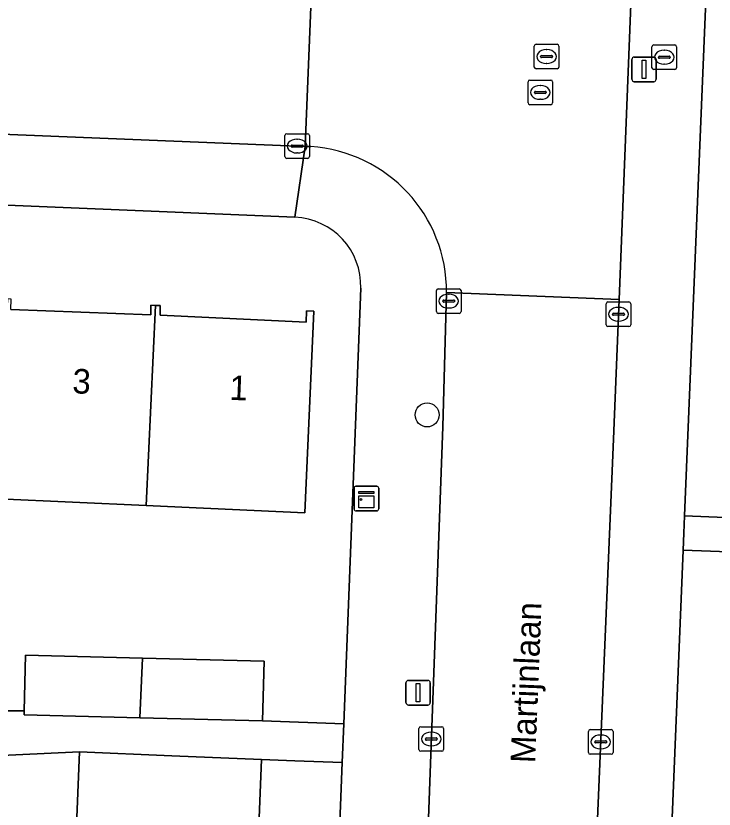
# Model space of a CAD drawing. Extents: x 160077 to 160948, y 386481 to 387498.
# Drawn here: x 160594.27 to 160622.65, y 386681.45 to 386713.69 of the extents above; entities that cross this region are included whole.
import ezdxf

# ---------------------------------------------------------------- set-up
doc = ezdxf.new("R2010")
doc.units = 0
for name, color, linetype in [('IMGEO_Boom', 7, 'Continuous'), ('IMGEO_Brandkraan', 7, 'Continuous'), ('IMGEO_Erf', 7, 'Continuous'), ('IMGEO_Kast', 7, 'Continuous'), ('IMGEO_Kolk', 7, 'Continuous'), ('IMGEO_Lichtmast', 7, 'Continuous'), ('IMGEO_Openbare_ruimte_label', 7, 'Continuous'), ('IMGEO_Pand', 7, 'Continuous'), ('IMGEO_Pand_nummerreeks', 7, 'Continuous'), ('IMGEO_Rijbaan_lokaal_open', 7, 'Continuous'), ('IMGEO_Rioolput', 7, 'Continuous'), ('IMGEO_Voetpad_open', 7, 'Continuous')]:
    doc.layers.add(name, color=color, linetype=linetype)

msp = doc.modelspace()

# ---------------------------------------------------------------- linework, layer by layer
at = {"layer": 'IMGEO_Boom'}
msp.add_circle((160610.987, 386697.475), 0.489, dxfattribs=at)
at = {"layer": 'IMGEO_Brandkraan'}
for p, q in [((160620.201, 386712.511), (160621.053, 386712.511)), ((160620.126, 386711.585), (160620.126, 386712.437)), ((160620.614, 386712.291), (160620.639, 386712.291)), ((160621.127, 386712.437), (160621.127, 386711.585)), ((160620.385, 386712.005), (160620.385, 386712.017)), ((160620.823, 386711.968), (160620.425, 386711.968)), ((160620.428, 386712.054), (160620.826, 386712.054)), ((160620.869, 386712.017), (160620.869, 386712.005)), ((160621.053, 386711.511), (160620.201, 386711.511)), ((160620.637, 386711.731), (160620.612, 386711.731))]:
    msp.add_line(p, q, dxfattribs=at)
for points in [[(160620.201, 386712.511), (160621.053, 386712.511)], [(160620.126, 386711.585), (160620.126, 386712.437)], [(160621.127, 386712.437), (160621.127, 386711.585)], [(160621.053, 386711.511), (160620.201, 386711.511)]]:
    msp.add_lwpolyline(points, dxfattribs=at)
for centre, radius, start, end in [((160620.203, 386712.435), 0.0765, 91.552, 178.448), ((160620.203, 386712.435), 0.0765, 91.552, 178.448), ((160621.051, 386712.435), 0.0765, 1.552, 88.448), ((160621.051, 386712.435), 0.0765, 1.552, 88.448), ((160620.425, 386712.014), 0.0403, 85.8775, 175.7526), ((160620.422, 386712.004), 0.0366, 178.938, 274.7102), ((160620.826, 386712.011), 0.043, 264.8664, 352.4533), ((160620.83, 386712.016), 0.0386, 1.7309, 96.639), ((160620.203, 386711.587), 0.0765, 181.552, 268.448), ((160620.203, 386711.587), 0.0765, 181.552, 268.448), ((160621.051, 386711.587), 0.0765, 271.552, 358.448), ((160621.051, 386711.587), 0.0765, 271.552, 358.448)]:
    msp.add_arc(centre, radius, start, end, dxfattribs=at)
for centre, major_axis, ratio, start_param, end_param in [((160620.613, 386712.011), (-0.387, 0.002), 0.722429, 4.712389, 7.853982), ((160620.638, 386712.011), (-0.39, 0.002), 0.717154, 1.570796, 4.712389)]:
    msp.add_ellipse(centre, major_axis=major_axis, ratio=ratio, start_param=start_param, end_param=end_param, dxfattribs=at)
at = {"layer": 'IMGEO_Erf'}
for points in [[(160623.787, 386750), (160621.452, 386693.374), (160627.397, 386693.129)], [(160605.613, 386705.506), (160587.743, 386706.256)], [(160593.011, 386685.442), (160594.611, 386685.442), (160594.669, 386687.706), (160599.422, 386687.585), (160604.365, 386687.46), (160604.303, 386685.041), (160607.6, 386684.913), (160608.288, 386702.62)], [(160594.062, 386701.762), (160599.756, 386701.544), (160599.753, 386701.931), (160599.942, 386701.924), (160600.132, 386701.916), (160600.142, 386701.524), (160606.066, 386701.244), (160606.087, 386701.698), (160606.387, 386701.684), (160606.017, 386693.497), (160601.023, 386693.723), (160599.568, 386693.789), (160593.564, 386694.061)], [(160627.318, 386691.759), (160621.394, 386691.978), (160618.61, 386624.44)], [(160596.599, 386677.441), (160596.859, 386683.778), (160590.518, 386683.487), (160585.352, 386682.36), (160577.456, 386680.637), (160577.409, 386679.381), (160587.176, 386678.997), (160587.075, 386676.42), (160577.308, 386676.804), (160578.878, 386670.063), (160582.758, 386670.009), (160582.777, 386670.009), (160582.54, 386664.36), (160582.425, 386661.598), (160580.436, 386661.556), (160581.591, 386656.538), (160587.64, 386656.538), (160587.486, 386651.864), (160587.433, 386650.24), (160585.361, 386650.24), (160592.917, 386640.202)], [(160605.975, 386643.133), (160607.539, 386683.345), (160605.608, 386683.42), (160604.26, 386683.475), (160604.163, 386681.096)]]:
    msp.add_lwpolyline(points, dxfattribs=at)
msp.add_arc((160605.504, 386702.722), 2.786, 357.9054, 87.7488, dxfattribs=at)
at = {"layer": 'IMGEO_Kast'}
for p, q in [((160608.021, 386693.648), (160608.021, 386694.489)), ((160608.021, 386694.489), (160608.021, 386693.648)), ((160608.096, 386694.573), (160608.937, 386694.573)), ((160608.937, 386694.573), (160608.096, 386694.573)), ((160609.021, 386694.498), (160609.021, 386693.657)), ((160609.021, 386693.657), (160609.021, 386694.498)), ((160608.946, 386693.573), (160608.105, 386693.573)), ((160608.105, 386693.573), (160608.946, 386693.573))]:
    msp.add_line(p, q, dxfattribs=at)
for points in [[(160608.216, 386694.363), (160608.816, 386694.363), (160608.816, 386694.278), (160608.216, 386694.278), (160608.216, 386694.363)], [(160608.216, 386694.188), (160608.816, 386694.188), (160608.816, 386693.699), (160608.216, 386693.699), (160608.216, 386694.188)]]:
    msp.add_lwpolyline(points, dxfattribs=at)
msp.add_circle((160608.3, 386694.037), 0.0377, dxfattribs=at)
for centre, start, end in [((160608.099, 386694.495), 92.4484, 184.2845), ((160608.099, 386694.495), 92.4484, 184.2845), ((160608.943, 386694.495), 2.4484, 94.2845), ((160608.943, 386694.495), 2.4484, 94.2845), ((160608.099, 386693.651), 182.4484, 274.2845), ((160608.099, 386693.651), 182.4484, 274.2845), ((160608.943, 386693.651), 272.4484, 4.2845), ((160608.943, 386693.651), 272.4484, 4.2845)]:
    msp.add_arc(centre, 0.0779, start, end, dxfattribs=at)
at = {"layer": 'IMGEO_Kolk'}
for p, q in [((160615.087, 386710.154), (160615.087, 386711.006)), ((160615.162, 386711.08), (160616.014, 386711.08)), ((160615.575, 386710.86), (160615.6, 386710.86)), ((160616.088, 386711.006), (160616.088, 386710.154)), ((160615.346, 386710.574), (160615.346, 386710.586)), ((160615.784, 386710.537), (160615.386, 386710.537)), ((160615.389, 386710.623), (160615.787, 386710.623)), ((160615.83, 386710.586), (160615.83, 386710.574)), ((160615.598, 386710.3), (160615.573, 386710.3)), ((160616.014, 386710.08), (160615.162, 386710.08)), ((160605.204, 386707.974), (160605.204, 386708.826)), ((160605.279, 386708.9), (160606.131, 386708.9)), ((160605.692, 386708.68), (160605.717, 386708.68)), ((160606.205, 386708.826), (160606.205, 386707.974)), ((160605.463, 386708.394), (160605.463, 386708.406)), ((160605.901, 386708.357), (160605.503, 386708.357)), ((160605.506, 386708.443), (160605.904, 386708.443)), ((160605.947, 386708.406), (160605.947, 386708.394)), ((160605.715, 386708.12), (160605.69, 386708.12)), ((160606.131, 386707.9), (160605.279, 386707.9)), ((160611.364, 386701.673), (160611.364, 386702.525)), ((160611.439, 386702.599), (160612.291, 386702.599)), ((160612.365, 386702.525), (160612.365, 386701.673)), ((160611.666, 386702.142), (160612.064, 386702.142)), ((160611.852, 386702.379), (160611.877, 386702.379)), ((160611.623, 386702.093), (160611.623, 386702.105)), ((160612.061, 386702.056), (160611.663, 386702.056)), ((160611.875, 386701.819), (160611.85, 386701.819)), ((160612.107, 386702.105), (160612.107, 386702.093)), ((160618.263, 386701.139), (160618.263, 386701.991)), ((160618.338, 386702.065), (160619.19, 386702.065)), ((160618.751, 386701.845), (160618.776, 386701.845)), ((160619.264, 386701.991), (160619.264, 386701.139)), ((160612.291, 386701.599), (160611.439, 386701.599)), ((160618.522, 386701.559), (160618.522, 386701.571)), ((160618.96, 386701.522), (160618.562, 386701.522)), ((160618.565, 386701.608), (160618.963, 386701.608)), ((160619.006, 386701.571), (160619.006, 386701.559)), ((160618.774, 386701.285), (160618.749, 386701.285)), ((160619.19, 386701.065), (160618.338, 386701.065)), ((160610.656, 386683.877), (160610.656, 386684.729)), ((160610.731, 386684.803), (160611.583, 386684.803)), ((160611.657, 386684.729), (160611.657, 386683.877)), ((160611.144, 386684.583), (160611.169, 386684.583)), ((160617.542, 386683.758), (160617.542, 386684.61)), ((160617.617, 386684.684), (160618.469, 386684.684)), ((160618.03, 386684.464), (160618.055, 386684.464)), ((160618.543, 386684.61), (160618.543, 386683.758)), ((160610.915, 386684.297), (160610.915, 386684.309)), ((160611.353, 386684.26), (160610.955, 386684.26)), ((160610.958, 386684.346), (160611.356, 386684.346)), ((160611.399, 386684.309), (160611.399, 386684.297)), ((160617.801, 386684.178), (160617.801, 386684.19)), ((160618.239, 386684.141), (160617.841, 386684.141)), ((160617.844, 386684.227), (160618.242, 386684.227)), ((160618.285, 386684.19), (160618.285, 386684.178)), ((160611.583, 386683.803), (160610.731, 386683.803)), ((160611.167, 386684.023), (160611.142, 386684.023)), ((160618.053, 386683.904), (160618.028, 386683.904)), ((160618.469, 386683.684), (160617.617, 386683.684))]:
    msp.add_line(p, q, dxfattribs=at)
for points in [[(160615.087, 386710.154), (160615.087, 386711.006)], [(160615.162, 386711.08), (160616.014, 386711.08)], [(160616.088, 386711.006), (160616.088, 386710.154)], [(160616.014, 386710.08), (160615.162, 386710.08)], [(160605.204, 386707.974), (160605.204, 386708.826)], [(160605.279, 386708.9), (160606.131, 386708.9)], [(160606.205, 386708.826), (160606.205, 386707.974)], [(160606.131, 386707.9), (160605.279, 386707.9)], [(160611.364, 386701.673), (160611.364, 386702.525)], [(160611.439, 386702.599), (160612.291, 386702.599)], [(160612.365, 386702.525), (160612.365, 386701.673)], [(160618.263, 386701.139), (160618.263, 386701.991)], [(160618.338, 386702.065), (160619.19, 386702.065)], [(160619.264, 386701.991), (160619.264, 386701.139)], [(160612.291, 386701.599), (160611.439, 386701.599)], [(160619.19, 386701.065), (160618.338, 386701.065)], [(160610.656, 386683.877), (160610.656, 386684.729)], [(160610.731, 386684.803), (160611.583, 386684.803)], [(160611.657, 386684.729), (160611.657, 386683.877)], [(160617.542, 386683.758), (160617.542, 386684.61)], [(160617.617, 386684.684), (160618.469, 386684.684)], [(160618.543, 386684.61), (160618.543, 386683.758)], [(160611.583, 386683.803), (160610.731, 386683.803)], [(160618.469, 386683.684), (160617.617, 386683.684)]]:
    msp.add_lwpolyline(points, dxfattribs=at)
for centre, radius, start, end in [((160615.164, 386711.004), 0.0765, 91.552, 178.448), ((160615.164, 386711.004), 0.0765, 91.552, 178.448), ((160616.012, 386711.004), 0.0765, 1.552, 88.448), ((160616.012, 386711.004), 0.0765, 1.552, 88.448), ((160615.386, 386710.583), 0.0403, 85.8775, 175.7526), ((160615.383, 386710.573), 0.0366, 178.938, 274.7102), ((160615.787, 386710.58), 0.043, 264.8664, 352.4533), ((160615.791, 386710.585), 0.0386, 1.7309, 96.639), ((160615.164, 386710.156), 0.0765, 181.552, 268.448), ((160615.164, 386710.156), 0.0765, 181.552, 268.448), ((160616.012, 386710.156), 0.0765, 271.552, 358.448), ((160616.012, 386710.156), 0.0765, 271.552, 358.448), ((160605.281, 386708.824), 0.0765, 91.552, 178.448), ((160605.281, 386708.824), 0.0765, 91.552, 178.448), ((160606.129, 386708.824), 0.0765, 1.552, 88.448), ((160606.129, 386708.824), 0.0765, 1.552, 88.448), ((160605.503, 386708.403), 0.0403, 85.8775, 175.7526), ((160605.5, 386708.393), 0.0366, 178.938, 274.7102), ((160605.904, 386708.4), 0.043, 264.8664, 352.4533), ((160605.908, 386708.405), 0.0386, 1.7309, 96.639), ((160605.281, 386707.976), 0.0765, 181.552, 268.448), ((160605.281, 386707.976), 0.0765, 181.552, 268.448), ((160606.129, 386707.976), 0.0765, 271.552, 358.448), ((160606.129, 386707.976), 0.0765, 271.552, 358.448), ((160611.441, 386702.523), 0.0765, 91.552, 178.448), ((160611.441, 386702.523), 0.0765, 91.552, 178.448), ((160612.289, 386702.523), 0.0765, 1.552, 88.448), ((160612.289, 386702.523), 0.0765, 1.552, 88.448), ((160611.663, 386702.102), 0.0403, 85.8775, 175.7526), ((160612.068, 386702.104), 0.0386, 1.7309, 96.639), ((160611.66, 386702.092), 0.0366, 178.938, 274.7102), ((160612.064, 386702.099), 0.043, 264.8664, 352.4533), ((160618.34, 386701.989), 0.0765, 91.552, 178.448), ((160618.34, 386701.989), 0.0765, 91.552, 178.448), ((160619.188, 386701.989), 0.0765, 1.552, 88.448), ((160619.188, 386701.989), 0.0765, 1.552, 88.448), ((160611.441, 386701.675), 0.0765, 181.552, 268.448), ((160611.441, 386701.675), 0.0765, 181.552, 268.448), ((160612.289, 386701.675), 0.0765, 271.552, 358.448), ((160612.289, 386701.675), 0.0765, 271.552, 358.448), ((160618.562, 386701.568), 0.0403, 85.8775, 175.7526), ((160618.559, 386701.558), 0.0366, 178.938, 274.7102), ((160618.963, 386701.565), 0.043, 264.8664, 352.4533), ((160618.967, 386701.57), 0.0386, 1.7309, 96.639), ((160618.34, 386701.141), 0.0765, 181.552, 268.448), ((160618.34, 386701.141), 0.0765, 181.552, 268.448), ((160619.188, 386701.141), 0.0765, 271.552, 358.448), ((160619.188, 386701.141), 0.0765, 271.552, 358.448), ((160610.733, 386684.727), 0.0765, 91.552, 178.448), ((160610.733, 386684.727), 0.0765, 91.552, 178.448), ((160611.581, 386684.727), 0.0765, 1.552, 88.448), ((160611.581, 386684.727), 0.0765, 1.552, 88.448), ((160617.619, 386684.608), 0.0765, 91.552, 178.448), ((160617.619, 386684.608), 0.0765, 91.552, 178.448), ((160618.467, 386684.608), 0.0765, 1.552, 88.448), ((160618.467, 386684.608), 0.0765, 1.552, 88.448), ((160610.955, 386684.306), 0.0403, 85.8775, 175.7526), ((160610.952, 386684.296), 0.0366, 178.938, 274.7102), ((160611.356, 386684.303), 0.043, 264.8664, 352.4533), ((160611.36, 386684.308), 0.0386, 1.7309, 96.639), ((160617.841, 386684.187), 0.0403, 85.8775, 175.7526), ((160617.838, 386684.177), 0.0366, 178.938, 274.7102), ((160618.242, 386684.184), 0.043, 264.8664, 352.4533), ((160618.246, 386684.189), 0.0386, 1.7309, 96.639), ((160610.733, 386683.879), 0.0765, 181.552, 268.448), ((160610.733, 386683.879), 0.0765, 181.552, 268.448), ((160611.581, 386683.879), 0.0765, 271.552, 358.448), ((160611.581, 386683.879), 0.0765, 271.552, 358.448), ((160617.619, 386683.76), 0.0765, 181.552, 268.448), ((160617.619, 386683.76), 0.0765, 181.552, 268.448), ((160618.467, 386683.76), 0.0765, 271.552, 358.448), ((160618.467, 386683.76), 0.0765, 271.552, 358.448)]:
    msp.add_arc(centre, radius, start, end, dxfattribs=at)
for centre, major_axis, ratio, start_param, end_param in [((160615.574, 386710.58), (-0.387, 0.002), 0.722429, 4.712389, 7.853982), ((160615.599, 386710.58), (-0.39, 0.002), 0.717154, 1.570796, 4.712389), ((160605.691, 386708.4), (-0.387, 0.002), 0.722429, 4.712389, 7.853982), ((160605.716, 386708.4), (-0.39, 0.002), 0.717154, 1.570796, 4.712389), ((160611.851, 386702.099), (-0.387, 0.002), 0.722429, 4.712389, 7.853982), ((160611.876, 386702.099), (-0.39, 0.002), 0.717154, 1.570796, 4.712389), ((160618.75, 386701.565), (-0.387, 0.002), 0.722429, 4.712389, 7.853982), ((160618.775, 386701.565), (-0.39, 0.002), 0.717154, 1.570796, 4.712389), ((160611.143, 386684.303), (-0.387, 0.002), 0.722429, 4.712389, 7.853982), ((160611.168, 386684.303), (-0.39, 0.002), 0.717154, 1.570796, 4.712389), ((160618.029, 386684.184), (-0.387, 0.002), 0.722429, 4.712389, 7.853982), ((160618.054, 386684.184), (-0.39, 0.002), 0.717154, 1.570796, 4.712389)]:
    msp.add_ellipse(centre, major_axis=major_axis, ratio=ratio, start_param=start_param, end_param=end_param, dxfattribs=at)
at = {"layer": 'IMGEO_Lichtmast'}
for p, q in [((160619.307, 386711.115), (160619.307, 386711.915)), ((160619.307, 386711.915), (160619.307, 386711.115)), ((160619.407, 386712.015), (160620.197, 386712.015)), ((160620.197, 386712.015), (160619.407, 386712.015)), ((160620.297, 386711.915), (160620.297, 386711.115)), ((160620.297, 386711.115), (160620.297, 386711.915)), ((160620.197, 386711.015), (160619.407, 386711.015)), ((160619.407, 386711.015), (160620.197, 386711.015)), ((160610.227, 386686.684), (160611.017, 386686.684)), ((160611.017, 386686.684), (160610.227, 386686.684)), ((160610.127, 386685.784), (160610.127, 386686.584)), ((160610.127, 386686.584), (160610.127, 386685.784)), ((160611.117, 386686.584), (160611.117, 386685.784)), ((160611.117, 386685.784), (160611.117, 386686.584)), ((160611.017, 386685.684), (160610.227, 386685.684)), ((160610.227, 386685.684), (160611.017, 386685.684))]:
    msp.add_line(p, q, dxfattribs=at)
for points in [[(160619.727, 386711.89), (160619.877, 386711.89), (160619.877, 386711.14), (160619.727, 386711.14), (160619.727, 386711.89)], [(160610.547, 386686.559), (160610.697, 386686.559), (160610.697, 386685.809), (160610.547, 386685.809), (160610.547, 386686.559)]]:
    msp.add_lwpolyline(points, dxfattribs=at)
for centre, start, end in [((160619.407, 386711.915), 90, 180), ((160619.407, 386711.915), 90, 180), ((160620.197, 386711.915), 0, 90), ((160620.197, 386711.915), 360, 90), ((160619.407, 386711.115), 180, 270), ((160619.407, 386711.115), 180, 270), ((160620.197, 386711.115), 270, 0), ((160620.197, 386711.115), 270, 0), ((160610.227, 386686.584), 90, 180), ((160610.227, 386686.584), 90, 180), ((160611.017, 386686.584), 0, 90), ((160611.017, 386686.584), 360, 90), ((160610.227, 386685.784), 180, 270), ((160610.227, 386685.784), 180, 270), ((160611.017, 386685.784), 270, 0), ((160611.017, 386685.784), 270, 0)]:
    msp.add_arc(centre, 0.1, start, end, dxfattribs=at)
at = {"layer": 'IMGEO_Pand'}
for points in [[(160593.564, 386694.061), (160599.568, 386693.789), (160599.942, 386701.924), (160599.753, 386701.931), (160599.756, 386701.544), (160594.062, 386701.762), (160594.081, 386702.18), (160593.938, 386702.187)], [(160599.568, 386693.789), (160601.023, 386693.723), (160606.017, 386693.497), (160606.387, 386701.684), (160606.087, 386701.698), (160606.066, 386701.244), (160600.142, 386701.524), (160600.132, 386701.916), (160599.942, 386701.924)], [(160599.422, 386687.585), (160594.669, 386687.706), (160594.611, 386685.442), (160594.607, 386685.288), (160599.31, 386685.168)], [(160599.31, 386685.168), (160604.303, 386685.041), (160604.365, 386687.46), (160599.422, 386687.585)], [(160605.475, 386681.042), (160604.163, 386681.096), (160604.26, 386683.475), (160600.613, 386683.624), (160596.859, 386683.778), (160596.599, 386677.441), (160604.004, 386677.141), (160605.313, 386677.088)]]:
    msp.add_lwpolyline(points, close=True, dxfattribs=at)
at = {"layer": 'IMGEO_Rijbaan_lokaal_open'}
for points in [[(160611.777, 386702.444), (160618.787, 386702.164), (160619.524, 386720.686)], [(160568.739, 386709.981), (160586.668, 386709.162), (160606.031, 386708.388), (160606.312, 386715.396)], [(160606.312, 386715.396), (160606.031, 386708.388), (160606.255, 386708.379)], [(160616.069, 386637.291), (160617.271, 386665.941), (160618.548, 386696.166), (160618.787, 386702.164), (160611.777, 386702.444), (160611.622, 386696.983), (160610.716, 386672.205), (160609.383, 386642.765), (160609.432, 386642.756), (160608.814, 386624.205), (160608.759, 386624.093)]]:
    msp.add_lwpolyline(points, dxfattribs=at)
msp.add_arc((160605.867, 386702.482), 5.91, 359.6361, 86.235, dxfattribs=at)
at = {"layer": 'IMGEO_Rioolput'}
for p, q in [((160615.341, 386711.613), (160615.341, 386712.465)), ((160615.416, 386712.539), (160616.268, 386712.539)), ((160616.342, 386712.465), (160616.342, 386711.613)), ((160615.829, 386712.319), (160615.854, 386712.319)), ((160615.6, 386712.033), (160615.6, 386712.045)), ((160616.038, 386711.996), (160615.64, 386711.996)), ((160615.643, 386712.082), (160616.041, 386712.082)), ((160616.084, 386712.045), (160616.084, 386712.033)), ((160616.268, 386711.539), (160615.416, 386711.539)), ((160615.852, 386711.759), (160615.827, 386711.759))]:
    msp.add_line(p, q, dxfattribs=at)
for points in [[(160615.341, 386711.613), (160615.341, 386712.465)], [(160615.416, 386712.539), (160616.268, 386712.539)], [(160616.342, 386712.465), (160616.342, 386711.613)], [(160616.268, 386711.539), (160615.416, 386711.539)]]:
    msp.add_lwpolyline(points, dxfattribs=at)
for centre, radius, start, end in [((160615.418, 386712.463), 0.0765, 91.552, 178.448), ((160615.418, 386712.463), 0.0765, 91.552, 178.448), ((160616.266, 386712.463), 0.0765, 1.552, 88.448), ((160616.266, 386712.463), 0.0765, 1.552, 88.448), ((160615.64, 386712.042), 0.0403, 85.8775, 175.7526), ((160615.637, 386712.032), 0.0366, 178.938, 274.7102), ((160616.041, 386712.039), 0.043, 264.8664, 352.4533), ((160616.045, 386712.044), 0.0386, 1.7309, 96.639), ((160615.418, 386711.615), 0.0765, 181.552, 268.448), ((160615.418, 386711.615), 0.0765, 181.552, 268.448), ((160616.266, 386711.615), 0.0765, 271.552, 358.448), ((160616.266, 386711.615), 0.0765, 271.552, 358.448)]:
    msp.add_arc(centre, radius, start, end, dxfattribs=at)
for centre, major_axis, ratio, start_param, end_param in [((160615.828, 386712.039), (-0.387, 0.002), 0.722429, 4.712389, 7.853982), ((160615.853, 386712.039), (-0.39, 0.002), 0.717154, 1.570796, 4.712389)]:
    msp.add_ellipse(centre, major_axis=major_axis, ratio=ratio, start_param=start_param, end_param=end_param, dxfattribs=at)
at = {"layer": 'IMGEO_Voetpad_open'}
for points in [[(160621.394, 386691.978), (160621.423, 386692.671), (160621.452, 386693.374), (160623.787, 386750), (160624.002, 386755.214), (160624.053, 386756.457), (160624.696, 386772.042), (160624.671, 386772.055), (160624.977, 386777.704)], [(160621.661, 386773.193), (160620.706, 386750), (160620.278, 386739.623), (160619.524, 386720.686), (160618.787, 386702.164), (160618.548, 386696.166), (160617.271, 386665.941), (160616.069, 386637.291), (160615.656, 386623.956)], [(160565.277, 386707), (160574.9, 386706.795), (160586.189, 386706.321), (160587.743, 386706.256), (160605.613, 386705.506), (160606.031, 386708.388), (160586.668, 386709.162), (160568.739, 386709.981)], [(160606.255, 386708.379), (160606.031, 386708.388), (160605.613, 386705.506)], [(160608.288, 386702.62), (160607.6, 386684.913), (160607.539, 386683.345), (160605.975, 386643.133)], [(160611.622, 386696.983), (160611.777, 386702.444)], [(160609.383, 386642.765), (160610.716, 386672.205), (160611.622, 386696.983)], [(160627.397, 386693.129), (160621.452, 386693.374), (160621.423, 386692.671), (160621.394, 386691.978), (160627.318, 386691.759)], [(160618.49, 386618.632), (160618.573, 386624.407), (160618.61, 386624.44), (160621.394, 386691.978)], [(160590.518, 386683.487), (160596.859, 386683.778), (160600.613, 386683.624), (160604.26, 386683.475), (160605.608, 386683.42), (160607.539, 386683.345), (160607.6, 386684.913), (160604.303, 386685.041), (160599.31, 386685.168), (160594.607, 386685.288), (160594.611, 386685.442), (160593.011, 386685.442)]]:
    msp.add_lwpolyline(points, dxfattribs=at)
for centre, radius, start, end in [((160605.867, 386702.482), 5.91, 359.6361, 86.235), ((160605.504, 386702.722), 2.786, 357.9054, 87.7488)]:
    msp.add_arc(centre, radius, start, end, dxfattribs=at)

# ---------------------------------------------------------------- texts
at = {"layer": 'IMGEO_Openbare_ruimte_label'}
msp.add_text('Martijnlaan', height=1, rotation=87.7071, dxfattribs=at).set_placement((160615.378, 386683.308))
at = {"layer": 'IMGEO_Pand_nummerreeks'}
for s, p in [('3', (160596.555, 386698.355)), ('1', (160602.935, 386698.089))]:
    msp.add_text(s, height=1, rotation=357.6226, dxfattribs=at).set_placement(p)

doc.saveas('drawing.dxf')
